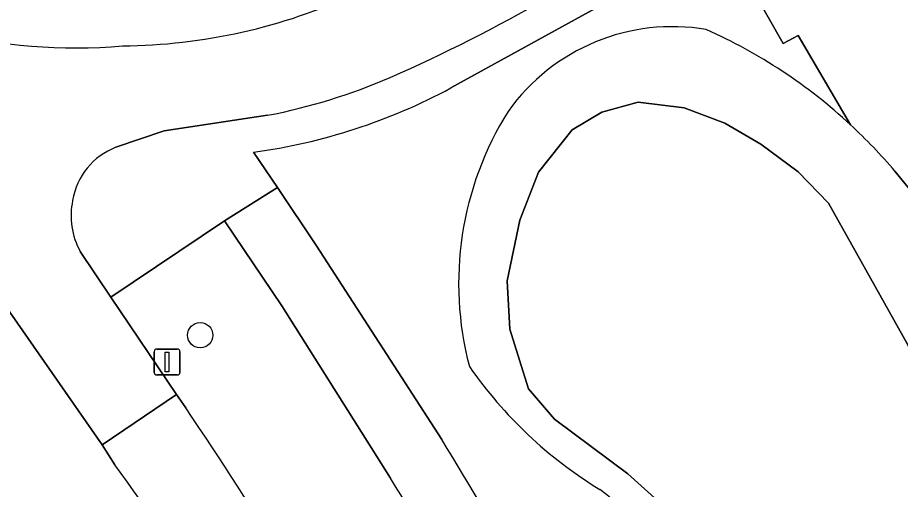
# Model space of a CAD drawing. Extents: x 159039 to 160102, y 381214 to 382524.
# Drawn here: x 159384.31 to 159418.38, y 382290.73 to 382308.93 of the extents above; entities that cross this region are included whole.
import ezdxf

# ---------------------------------------------------------------- set-up
doc = ezdxf.new("R2010")
doc.units = 0
for name, color, linetype in [('IMGEO_Berm_groen', 7, 'Continuous'), ('IMGEO_Boom', 7, 'Continuous'), ('IMGEO_Erf', 7, 'Continuous'), ('IMGEO_Fietspad_gesloten', 7, 'Continuous'), ('IMGEO_Fietspad_open', 7, 'Continuous'), ('IMGEO_Groenvoorziening', 7, 'Continuous'), ('IMGEO_Lichtmast', 7, 'Continuous'), ('IMGEO_Oever', 7, 'Continuous'), ('IMGEO_Voetpad_open', 7, 'Continuous'), ('IMGEO_Waterloop', 7, 'Continuous')]:
    doc.layers.add(name, color=color, linetype=linetype)

msp = doc.modelspace()

# ---------------------------------------------------------------- linework, layer by layer
at = {"layer": 'IMGEO_Berm_groen'}
msp.add_lwpolyline([(159398.704, 382291.156), (159394.505, 382297.811), (159392.295, 382301.088), (159387.911, 382298.138), (159390.441, 382294.379), (159390.797, 382293.867)], dxfattribs=at)
for centre, radius, start, end in [((159388.189, 382329.688), 21.85, 270.4428, 294.7848), ((159386.53, 382328.491), 20.733, 255.5851, 275.0572), ((159267.223, 382209.957), 149.371, 28.61483, 34.1776), ((159185.504, 382160.483), 250.059, 30.12298, 31.50471)]:
    msp.add_arc(centre, radius, start, end, dxfattribs=at)
at = {"layer": 'IMGEO_Boom'}
msp.add_circle((159391.355, 382296.672), 0.489, dxfattribs=at)
at = {"layer": 'IMGEO_Erf'}
for points in [[(159527.866, 382340.68), (159526.199, 382339.82), (159525.298, 382341.566), (159526.883, 382342.383), (159511.155, 382369.645), (159506.479, 382366.946), (159488.307, 382356.455), (159473.818, 382348.101), (159459.124, 382339.557), (159446.995, 382332.536), (159420.799, 382317.382), (159411.549, 382312.006), (159413.857, 382307.93), (159414.439, 382308.236), (159416.457, 382304.795)], [(159418.176, 382302.999), (159418.681, 382302.378), (159429.419, 382308.586), (159429.069, 382309.192), (159427.933, 382311.156), (159429.888, 382312.286), (159429.272, 382313.35), (159429.488, 382313.474), (159431.254, 382310.419), (159431.604, 382309.813), (159453.659, 382322.565)]]:
    msp.add_lwpolyline(points, dxfattribs=at)
msp.add_arc((159402.582, 382289.794), 20.433, 40.2574, 47.2327, dxfattribs=at)
at = {"layer": 'IMGEO_Fietspad_gesloten'}
for points in [[(159388.103, 382303.926), (159389.97, 382304.559), (159393.957, 382305.16)], [(159380.008, 382303.174), (159382.104, 382300.278), (159383.376, 382298.454), (159387.567, 382292.444), (159390.441, 382294.379), (159387.911, 382298.138), (159386.724, 382299.902)]]:
    msp.add_lwpolyline(points, dxfattribs=at)
for centre, radius, start, end in [((159388.189, 382329.688), 21.85, 270.4428, 294.7848), ((159374.693, 382361.523), 59.919, 293.61289, 300.1131), ((159386.53, 382328.491), 20.733, 255.5851, 275.0572), ((159389.659, 382327.506), 22.756, 280.8878, 293.3942), ((159389.07, 382301.431), 2.676, 111.1828, 170.4699), ((159389.244, 382301.284), 2.874, 168.1573, 208.7451)]:
    msp.add_arc(centre, radius, start, end, dxfattribs=at)
at = {"layer": 'IMGEO_Fietspad_open'}
msp.add_lwpolyline([(159390.797, 382293.867), (159390.441, 382294.379), (159387.567, 382292.444), (159388.057, 382291.671)], dxfattribs=at)
for centre, radius, start, end in [((159267.223, 382209.957), 149.371, 28.61483, 34.1776), ((159328.165, 382247.414), 74.47, 26.27707, 36.46208)]:
    msp.add_arc(centre, radius, start, end, dxfattribs=at)
at = {"layer": 'IMGEO_Groenvoorziening'}
for points in [[(159416.457, 382304.795), (159414.439, 382308.236), (159413.857, 382307.93), (159411.549, 382312.006), (159401.031, 382306.213)], [(159393.417, 382303.733), (159394.334, 382302.372), (159395.85, 382300.123), (159400.685, 382292.646)], [(159388.057, 382291.671), (159387.567, 382292.444), (159383.376, 382298.454), (159382.09, 382297.557), (159380.559, 382299.715)]]:
    msp.add_lwpolyline(points, dxfattribs=at)
for centre, radius, start, end in [((159409.588, 382300.78), 7.798, 80.3623, 144.5048), ((159402.517, 382289.729), 20.526, 47.2231, 65.9163), ((159390.339, 382326.112), 22.59, 277.832, 298.2505), ((159413.858, 382298.663), 12.527, 147.9617, 194.7701), ((159415.461, 382304.985), 16.694, 214.7537, 238.6673), ((159204.627, 382173.858), 229.237, 29.60035, 31.21081), ((159328.165, 382247.414), 74.47, 26.27707, 36.46208), ((159402.93, 382285.474), 6.512, 5.1276, 53.7578)]:
    msp.add_arc(centre, radius, start, end, dxfattribs=at)
at = {"layer": 'IMGEO_Lichtmast'}
for p, q in [((159389.681, 382296.138), (159390.471, 382296.138)), ((159390.471, 382296.138), (159389.681, 382296.138)), ((159389.581, 382295.238), (159389.581, 382296.038)), ((159389.581, 382296.038), (159389.581, 382295.238)), ((159390.571, 382296.038), (159390.571, 382295.238)), ((159390.571, 382295.238), (159390.571, 382296.038)), ((159390.471, 382295.138), (159389.681, 382295.138)), ((159389.681, 382295.138), (159390.471, 382295.138))]:
    msp.add_line(p, q, dxfattribs=at)
msp.add_lwpolyline([(159390.001, 382296.013), (159390.151, 382296.013), (159390.151, 382295.263), (159390.001, 382295.263), (159390.001, 382296.013)], dxfattribs=at)
for centre, start, end in [((159389.681, 382296.038), 90, 180), ((159389.681, 382296.038), 90, 180), ((159390.471, 382296.038), 0, 90), ((159390.471, 382296.038), 360, 90), ((159389.681, 382295.238), 180, 270), ((159389.681, 382295.238), 180, 270), ((159390.471, 382295.238), 270, 0), ((159390.471, 382295.238), 270, 0)]:
    msp.add_arc(centre, 0.1, start, end, dxfattribs=at)
at = {"layer": 'IMGEO_Oever'}
msp.add_lwpolyline([(159408.892, 382290.394), (159407.866, 382291.318), (159405.032, 382293.433), (159404.026, 382294.603), (159403.677, 382295.712), (159403.307, 382296.903), (159403.204, 382298.772), (159403.697, 382301.113), (159404.416, 382302.961), (159405.71, 382304.603), (159406.859, 382305.281), (159408.256, 382305.671), (159410.042, 382305.445), (159411.603, 382304.85), (159412.999, 382304.049), (159414.436, 382302.981), (159415.607, 382301.77), (159418.666, 382296.308), (159422.549, 382289.795), (159423.264, 382294.396), (159421.174, 382298.044), (159418.681, 382302.378), (159418.176, 382302.999)], dxfattribs=at)
for centre, radius, start, end in [((159409.588, 382300.78), 7.798, 80.3623, 144.5048), ((159402.517, 382289.729), 20.526, 47.2231, 65.9163), ((159413.858, 382298.663), 12.527, 147.9617, 194.7701), ((159402.582, 382289.794), 20.433, 40.2574, 47.2327), ((159415.461, 382304.985), 16.694, 214.7537, 238.6673), ((159402.93, 382285.474), 6.512, 5.1276, 53.7578)]:
    msp.add_arc(centre, radius, start, end, dxfattribs=at)
at = {"layer": 'IMGEO_Voetpad_open'}
for points in [[(159401.031, 382306.213), (159411.549, 382312.006)], [(159393.957, 382305.16), (159389.97, 382304.559), (159388.103, 382303.926)], [(159386.724, 382299.902), (159387.911, 382298.138), (159392.295, 382301.088), (159394.334, 382302.372), (159393.417, 382303.733)], [(159395.85, 382300.123), (159394.334, 382302.372), (159392.295, 382301.088), (159394.505, 382297.811), (159398.704, 382291.156)], [(159400.685, 382292.646), (159395.85, 382300.123)]]:
    msp.add_lwpolyline(points, dxfattribs=at)
for centre, radius, start, end in [((159374.693, 382361.523), 59.919, 293.61289, 300.1131), ((159389.659, 382327.506), 22.756, 280.8878, 293.3942), ((159390.339, 382326.112), 22.59, 277.832, 298.2505), ((159389.07, 382301.431), 2.676, 111.1828, 170.4699), ((159389.244, 382301.284), 2.874, 168.1573, 208.7451), ((159204.627, 382173.858), 229.237, 29.60035, 31.21081), ((159185.504, 382160.483), 250.059, 30.12298, 31.50471)]:
    msp.add_arc(centre, radius, start, end, dxfattribs=at)
at = {"layer": 'IMGEO_Waterloop'}
msp.add_lwpolyline([(159422.549, 382289.795), (159418.666, 382296.308), (159415.607, 382301.77), (159414.436, 382302.981), (159412.999, 382304.049), (159411.603, 382304.85), (159410.042, 382305.445), (159408.256, 382305.671), (159406.859, 382305.281), (159405.71, 382304.603), (159404.416, 382302.961), (159403.697, 382301.113), (159403.204, 382298.772), (159403.307, 382296.903), (159403.677, 382295.712), (159404.026, 382294.603), (159405.032, 382293.433), (159407.866, 382291.318), (159408.892, 382290.394)], dxfattribs=at)

doc.saveas('drawing.dxf')
